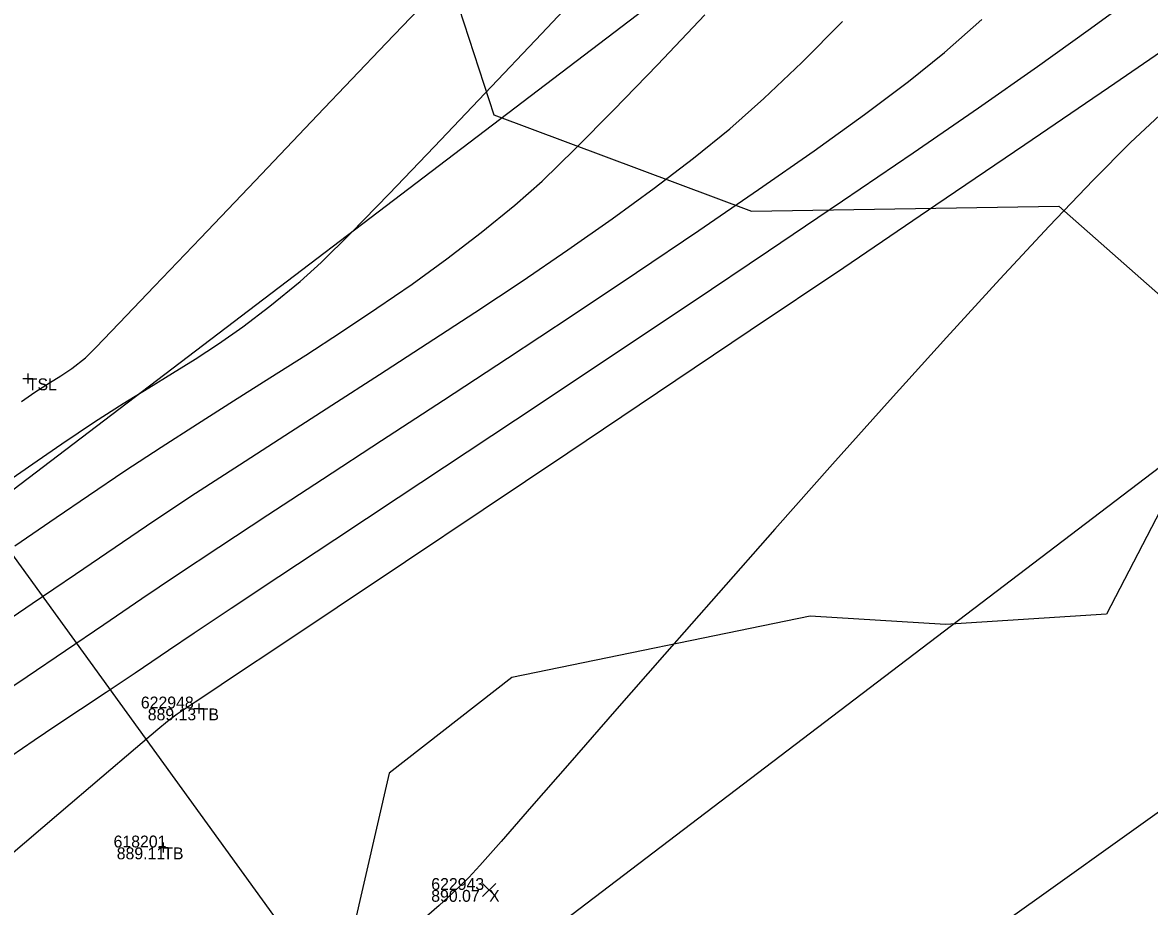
# Model space of a CAD drawing. Extents: x 1957117 to 1971063, y 701601 to 715861.
# Drawn here: x 1968184.85 to 1968218.15, y 710604.58 to 710630.7 of the extents above; entities that cross this region are included whole.
import ezdxf

# ---------------------------------------------------------------- set-up
doc = ezdxf.new("R2010")
doc.units = 0
for name, color, linetype in [('AP_X_Lights', 7, 'Continuous'), ('DT_X_Contour_Major', 7, 'Continuous'), ('DT_X_Contour_Minor', 7, 'Continuous'), ('GE_P_CL_50', 7, 'Continuous'), ('GE_X_CL_20', 7, 'Continuous'), ('PV_P_Drive', 7, 'Continuous'), ('PV_P_Shoulder', 7, 'Continuous'), ('RS_Raster1', 7, 'Continuous'), ('RW_X_Esmt_RR', 7, 'Continuous'), ('SC_Scratch1', 7, 'Continuous'), ('SC_Shading5', 7, 'Continuous'), ('VG_X_Tree_Line_Rt', 7, 'Continuous')]:
    doc.layers.add(name, color=color, linetype=linetype)

msp = doc.modelspace()

# ---------------------------------------------------------------- linework, layer by layer
at = {"layer": 'AP_X_Lights'}
for p, q in [((1968198.443, 710604.876), (1968198.831, 710605.266)), ((1968198.443, 710605.266), (1968198.831, 710604.876))]:
    msp.add_line(p, q, dxfattribs=at)
at = {"layer": 'DT_X_Contour_Major'}
for points in [[(1968184.616, 710615.238), (1968185.841, 710616.075), (1968186.794, 710616.729), (1968187.868, 710617.454), (1968188.942, 710618.157), (1968190.015, 710618.845), (1968191.087, 710619.524), (1968192.155, 710620.199), (1968193.217, 710620.875), (1968194.274, 710621.56), (1968195.321, 710622.258), (1968196.36, 710622.976), (1968197.387, 710623.719), (1968198.401, 710624.493), (1968199.402, 710625.305), (1968200.201, 710626.019), (1968201.184, 710626.967), (1968202.328, 710628.12), (1968203.613, 710629.451), (1968205.015, 710630.928)], [(1968184.616, 710615.238), (1968185.841, 710616.075), (1968186.794, 710616.729), (1968187.868, 710617.454), (1968188.942, 710618.157), (1968190.015, 710618.845), (1968191.087, 710619.524), (1968192.155, 710620.199), (1968193.217, 710620.875), (1968194.274, 710621.56), (1968195.321, 710622.258), (1968196.36, 710622.976), (1968197.387, 710623.719), (1968198.401, 710624.493), (1968199.402, 710625.305), (1968200.201, 710626.019), (1968201.184, 710626.967), (1968202.328, 710628.12), (1968203.613, 710629.451), (1968205.015, 710630.928)], [(1968218.46, 710627.96), (1968217.594, 710627.155), (1968216.492, 710626.049), (1968215.191, 710624.689), (1968213.732, 710623.122), (1968212.153, 710621.395), (1968210.493, 710619.556), (1968208.791, 710617.653), (1968207.086, 710615.733), (1968205.418, 710613.843), (1968203.825, 710612.031), (1968202.347, 710610.344), (1968201.022, 710608.829), (1968199.89, 710607.534), (1968198.99, 710606.507), (1968198.361, 710605.794), (1968198.041, 710605.443), (1968197.579, 710604.994), (1968197.16, 710604.616), (1968196.783, 710604.284)], [(1968218.46, 710627.96), (1968217.594, 710627.155), (1968216.492, 710626.049), (1968215.191, 710624.689), (1968213.732, 710623.122), (1968212.153, 710621.395), (1968210.493, 710619.556), (1968208.791, 710617.653), (1968207.086, 710615.733), (1968205.418, 710613.843), (1968203.825, 710612.031), (1968202.347, 710610.344), (1968201.022, 710608.829), (1968199.89, 710607.534), (1968198.99, 710606.507), (1968198.361, 710605.794), (1968198.041, 710605.443), (1968197.579, 710604.994), (1968197.16, 710604.616), (1968196.783, 710604.284)], [(1968212.199, 710602.936), (1968214.89, 710604.856), (1968217.766, 710606.908), (1968220.765, 710609.049)], [(1968212.199, 710602.936), (1968214.89, 710604.856), (1968217.766, 710606.908), (1968220.765, 710609.049)]]:
    msp.add_lwpolyline(points, dxfattribs=at)
at = {"layer": 'DT_X_Contour_Minor'}
for points in [[(1968184.177, 710616.997), (1968185.28, 710617.755), (1968186.004, 710618.253), (1968186.972, 710618.903), (1968187.819, 710619.444), (1968188.576, 710619.912), (1968189.277, 710620.339), (1968189.952, 710620.759), (1968190.636, 710621.206), (1968191.359, 710621.714), (1968192.154, 710622.317), (1968193.053, 710623.048), (1968193.676, 710623.616), (1968194.564, 710624.492), (1968195.687, 710625.641), (1968197.017, 710627.028), (1968198.525, 710628.617), (1968200.181, 710630.373), (1968201.958, 710632.263)], [(1968184.177, 710616.997), (1968185.28, 710617.755), (1968186.004, 710618.253), (1968186.972, 710618.903), (1968187.819, 710619.444), (1968188.576, 710619.912), (1968189.277, 710620.339), (1968189.952, 710620.759), (1968190.636, 710621.206), (1968191.359, 710621.714), (1968192.154, 710622.317), (1968193.053, 710623.048), (1968193.676, 710623.616), (1968194.564, 710624.492), (1968195.687, 710625.641), (1968197.017, 710627.028), (1968198.525, 710628.617), (1968200.181, 710630.373), (1968201.958, 710632.263)], [(1968184.818, 710619.503), (1968185.215, 710619.777), (1968185.64, 710620.055), (1968185.978, 710620.262), (1968186.307, 710620.481), (1968186.704, 710620.791), (1968187.01, 710621.095), (1968187.706, 710621.816), (1968188.751, 710622.909), (1968190.103, 710624.328), (1968191.722, 710626.027), (1968193.565, 710627.963), (1968195.591, 710630.089), (1968197.759, 710632.36)], [(1968184.818, 710619.503), (1968185.215, 710619.777), (1968185.64, 710620.055), (1968185.978, 710620.262), (1968186.307, 710620.481), (1968186.704, 710620.791), (1968187.01, 710621.095), (1968187.706, 710621.816), (1968188.751, 710622.909), (1968190.103, 710624.328), (1968191.722, 710626.027), (1968193.565, 710627.963), (1968195.591, 710630.089), (1968197.759, 710632.36)], [(1968184.433, 710606.059), (1968185.921, 710607.33), (1968187.189, 710608.412), (1968188.183, 710609.259), (1968188.849, 710609.823), (1968189.133, 710610.061), (1968189.42, 710610.273), (1968189.656, 710610.432), (1968189.953, 710610.631), (1968190.291, 710610.857), (1968191.143, 710611.425), (1968192.447, 710612.294), (1968194.142, 710613.425), (1968196.168, 710614.778), (1968198.464, 710616.313), (1968200.967, 710617.989), (1968203.618, 710619.767), (1968206.355, 710621.607), (1968209.118, 710623.468), (1968211.844, 710625.311), (1968214.474, 710627.095), (1968216.945, 710628.781), (1968219.198, 710630.328), (1968221.17, 710631.697)], [(1968184.433, 710606.059), (1968185.921, 710607.33), (1968187.189, 710608.412), (1968188.183, 710609.259), (1968188.849, 710609.823), (1968189.133, 710610.061), (1968189.42, 710610.273), (1968189.656, 710610.432), (1968189.953, 710610.631), (1968190.291, 710610.857), (1968191.143, 710611.425), (1968192.447, 710612.294), (1968194.142, 710613.425), (1968196.168, 710614.778), (1968198.464, 710616.313), (1968200.967, 710617.989), (1968203.618, 710619.767), (1968206.355, 710621.607), (1968209.118, 710623.468), (1968211.844, 710625.311), (1968214.474, 710627.095), (1968216.945, 710628.781), (1968219.198, 710630.328), (1968221.17, 710631.697)], [(1968184.5, 710609.026), (1968185.189, 710609.5), (1968185.865, 710609.952), (1968186.563, 710610.412), (1968187.322, 710610.913), (1968188.176, 710611.483), (1968189.163, 710612.155), (1968189.916, 710612.665), (1968191.016, 710613.399), (1968192.418, 710614.329), (1968194.077, 710615.428), (1968195.947, 710616.665), (1968197.984, 710618.014), (1968200.142, 710619.446), (1968202.377, 710620.932), (1968204.642, 710622.444), (1968206.892, 710623.953), (1968209.083, 710625.433), (1968211.17, 710626.853), (1968213.106, 710628.185), (1968214.847, 710629.402), (1968216.348, 710630.475), (1968217.563, 710631.376)], [(1968184.5, 710609.026), (1968185.189, 710609.5), (1968185.865, 710609.952), (1968186.563, 710610.412), (1968187.322, 710610.913), (1968188.176, 710611.483), (1968189.163, 710612.155), (1968189.916, 710612.665), (1968191.016, 710613.399), (1968192.418, 710614.329), (1968194.077, 710615.428), (1968195.947, 710616.665), (1968197.984, 710618.014), (1968200.142, 710619.446), (1968202.377, 710620.932), (1968204.642, 710622.444), (1968206.892, 710623.953), (1968209.083, 710625.433), (1968211.17, 710626.853), (1968213.106, 710628.185), (1968214.847, 710629.402), (1968216.348, 710630.475), (1968217.563, 710631.376)], [(1968183.834, 710610.614), (1968184.98, 710611.382), (1968186.12, 710612.148), (1968187.252, 710612.913), (1968188.374, 710613.68), (1968189.394, 710614.37), (1968190.648, 710615.202), (1968192.1, 710616.156), (1968193.715, 710617.211), (1968195.457, 710618.347), (1968197.291, 710619.545), (1968199.181, 710620.785), (1968201.093, 710622.047), (1968202.991, 710623.311), (1968204.839, 710624.556), (1968206.602, 710625.764), (1968208.245, 710626.914), (1968209.733, 710627.987), (1968211.029, 710628.961), (1968212.099, 710629.818), (1968213.204, 710630.792)], [(1968183.834, 710610.614), (1968184.98, 710611.382), (1968186.12, 710612.148), (1968187.252, 710612.913), (1968188.374, 710613.68), (1968189.394, 710614.37), (1968190.648, 710615.202), (1968192.1, 710616.156), (1968193.715, 710617.211), (1968195.457, 710618.347), (1968197.291, 710619.545), (1968199.181, 710620.785), (1968201.093, 710622.047), (1968202.991, 710623.311), (1968204.839, 710624.556), (1968206.602, 710625.764), (1968208.245, 710626.914), (1968209.733, 710627.987), (1968211.029, 710628.961), (1968212.099, 710629.818), (1968213.204, 710630.792)], [(1968183.753, 710612.601), (1968185.133, 710613.534), (1968186.416, 710614.405), (1968187.584, 710615.204), (1968188.732, 710615.982), (1968189.961, 710616.794), (1968191.257, 710617.636), (1968192.603, 710618.504), (1968193.988, 710619.393), (1968195.395, 710620.297), (1968196.811, 710621.213), (1968198.22, 710622.136), (1968199.61, 710623.062), (1968200.965, 710623.985), (1968202.271, 710624.901), (1968203.513, 710625.805), (1968204.678, 710626.694), (1968205.75, 710627.561), (1968206.761, 710628.455), (1968207.878, 710629.519), (1968209.085, 710630.73)], [(1968183.753, 710612.601), (1968185.133, 710613.534), (1968186.416, 710614.405), (1968187.584, 710615.204), (1968188.732, 710615.982), (1968189.961, 710616.794), (1968191.257, 710617.636), (1968192.603, 710618.504), (1968193.988, 710619.393), (1968195.395, 710620.297), (1968196.811, 710621.213), (1968198.22, 710622.136), (1968199.61, 710623.062), (1968200.965, 710623.985), (1968202.271, 710624.901), (1968203.513, 710625.805), (1968204.678, 710626.694), (1968205.75, 710627.561), (1968206.761, 710628.455), (1968207.878, 710629.519), (1968209.085, 710630.73)]]:
    msp.add_lwpolyline(points, dxfattribs=at)
at = {"layer": 'GE_P_CL_50'}
msp.add_lwpolyline([(1968179.711, 710621.638), (1968240.547, 710537.613)], dxfattribs=at)
at = {"layer": 'GE_X_CL_20'}
msp.add_lwpolyline([(1968438.508, 710785.011), (1967254.18, 709883.777)], dxfattribs=at)
at = {"layer": 'PV_P_Drive'}
for p, q in [((1968184.857, 710620.186), (1968185.149, 710620.186)), ((1968185.003, 710620.332), (1968185.003, 710620.04)), ((1968185.003, 710620.186), (1968185.003, 710620.186)), ((1968190.055, 710610.58), (1968190.055, 710610.288)), ((1968189.909, 710610.434), (1968190.201, 710610.434)), ((1968190.055, 710610.434), (1968190.055, 710610.434)), ((1968189.007, 710606.473), (1968189.007, 710606.181)), ((1968188.861, 710606.327), (1968189.153, 710606.327)), ((1968189.007, 710606.327), (1968189.007, 710606.327))]:
    msp.add_line(p, q, dxfattribs=at)
at = {"layer": 'RW_X_Esmt_RR'}
msp.add_line((1967242.069, 709899.693), (1968426.396, 710800.927), dxfattribs=at)
at = {"layer": 'SC_Shading5'}
for points in [[(1963589.678, 706586.994), (1963626.625, 706689.548), (1963651.76, 706746.832), (1963668.09, 706778.596), (1963682.768, 706805.402), (1963734.424, 706911.594), (1963826.849, 707116.717), (1963877.258, 707215.645), (1963964.981, 707354.472), (1964070.526, 707509.355), (1964132.574, 707601.994), (1964163.9, 707642.169), (1964191.2, 707685.167), (1964278.98, 707807.131), (1964326.11, 707874.364), (1964396.427, 707968.962), (1964508.519, 708133.679), (1964655.588, 708336.552), (1964745.319, 708429.172), (1964840.327, 708522.317), (1964988.178, 708660.245), (1965089.796, 708739.041), (1965251.743, 708835.216), (1965415.807, 708922.048), (1965866.2, 709149.38), (1966173.543, 709294.131), (1966283.627, 709338.196), (1966534.003, 709419.214), (1966689.084, 709471.266), (1967008.468, 709641.817), (1967166.677, 709750.124), (1967422.113, 709931.083), (1967818.707, 710198.831), (1968187.021, 710459.852), (1968360.589, 710592.493), (1968496.543, 710707.847), (1968606.427, 710809.378), (1968733.391, 710937.091), (1968807.28, 711025.4), (1968843.008, 711077.094), (1968863.233, 711106.099), (1968909.747, 711171.311), (1968974.133, 711279.559), (1969130.932, 711546.915), (1969247.433, 711744.686), (1969402.714, 712016.424), (1969505.287, 712191.789), (1969666.311, 712460.805), (1969771.586, 712639.896), (1969880.058, 712820.917), (1969964.994, 712955.706), (1969990.005, 713000.084), (1970030.065, 713068.479)], [(1963609.915, 706579.703), (1963646.615, 706681.572), (1963671.193, 706737.585), (1963687.092, 706768.511), (1963701.884, 706795.526), (1963753.906, 706902.469), (1963846.249, 707107.41), (1963895.973, 707204.994), (1963982.966, 707342.667), (1964088.35, 707497.312), (1964150.015, 707589.379), (1964181.502, 707629.761), (1964209.024, 707673.109), (1964296.517, 707794.674), (1964343.552, 707861.772), (1964413.958, 707956.489), (1964526.123, 708121.313), (1964672.104, 708322.686), (1964760.576, 708414.006), (1964855.195, 708506.77), (1965002.134, 708643.847), (1965101.925, 708721.226), (1965262.272, 708816.451), (1965425.685, 708902.939), (1965875.63, 709130.044), (1966182.13, 709274.398), (1966290.944, 709317.954), (1966540.737, 709398.785), (1966697.632, 709451.445), (1967019.644, 709623.399), (1967178.971, 709732.471), (1967434.35, 709913.39), (1967830.945, 710181.14), (1968199.774, 710442.525), (1968374.086, 710575.735), (1968510.806, 710691.739), (1968621.36, 710793.889), (1968749.296, 710922.58), (1968824.413, 711012.355), (1968860.678, 711064.827), (1968880.812, 711093.701), (1968927.778, 711159.547), (1968992.655, 711268.62), (1969149.476, 711536.015), (1969266.039, 711733.891), (1969421.336, 712005.657), (1969523.8, 712180.835), (1969684.812, 712449.831), (1969790.084, 712628.917), (1969898.385, 712809.653), (1969983.474, 712944.685), (1970008.657, 712989.367), (1970048.626, 713057.607)]]:
    msp.add_spline(points, degree=3, dxfattribs=at)
at = {"layer": 'VG_X_Tree_Line_Rt'}
msp.add_lwpolyline([(1968197.155, 710632.973), (1968198.781, 710627.97), (1968206.397, 710625.124), (1968215.481, 710625.277), (1968220.741, 710620.632), (1968216.885, 710613.221), (1968212.122, 710612.915), (1968208.124, 710613.162), (1968199.308, 710611.353), (1968195.683, 710608.521), (1968193.874, 710600.655), (1968198.03, 710595.368), (1968200.301, 710593.364), (1968204.2, 710585.342), (1968203.935, 710583.146), (1968197.103, 710579.793), (1968191.084, 710579.003), (1968184.774, 710579.97)], dxfattribs=at)

# ---------------------------------------------------------------- texts
at = {"layer": 'PV_P_Shoulder'}
for s, p in [('889.13', (1968188.548, 710610.084)), ('889.11', (1968187.631, 710605.977)), ('890.07', (1968196.926, 710604.721))]:
    msp.add_text(s, height=0.35, dxfattribs=at).set_placement(p)
at = {"layer": 'RS_Raster1'}
for s, p in [('622948', (1968188.344, 710610.434)), ('618201', (1968187.538, 710606.327)), ('622943', (1968196.928, 710605.071))]:
    msp.add_text(s, height=0.35, dxfattribs=at).set_placement(p)
at = {"layer": 'SC_Scratch1'}
for s, p in [('TSL', (1968185.003, 710619.836)), ('TB', (1968190.055, 710610.084)), ('TB', (1968189.007, 710605.977)), ('X', (1968198.637, 710604.721))]:
    msp.add_text(s, height=0.35, dxfattribs=at).set_placement(p)

doc.saveas('drawing.dxf')
